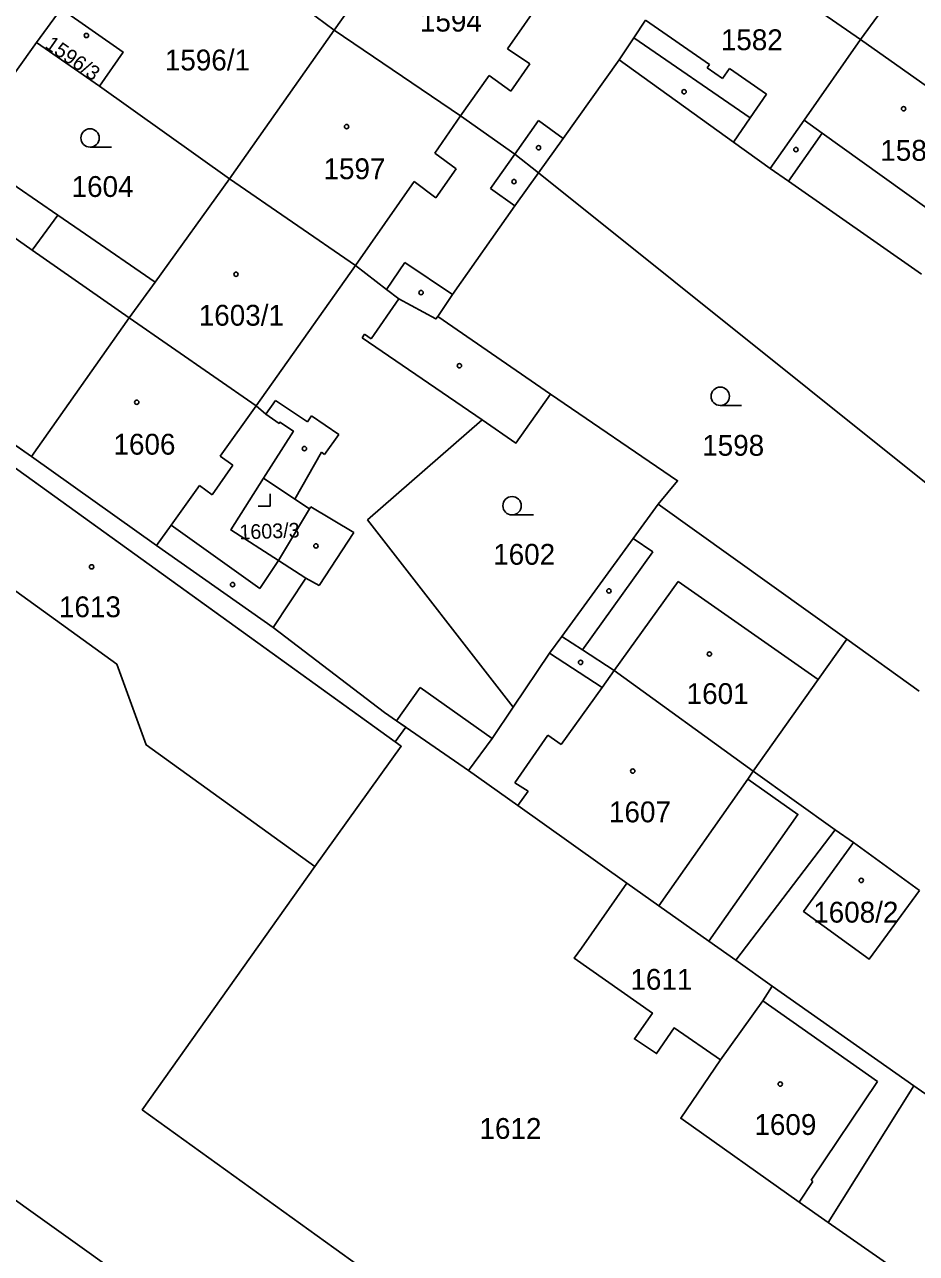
# Model space of a CAD drawing. Extents: x -756746 to -753363, y -1166406 to -1161727.
# Drawn here: x -755507.3 to -755434.5, y -1164222.2 to -1164122 of the extents above; entities that cross this region are included whole.
import ezdxf

# ---------------------------------------------------------------- set-up
doc = ezdxf.new("R2010")
doc.units = 0
for name, color, linetype in [('Hranice parcel', 7, 'Continuous'), ('Parcelní čísla', 7, 'Continuous'), ('Vnitřní kresba', 7, 'Continuous'), ('Věcná břemena k části', 7, 'Continuous'), ('Značky budov', 7, 'Continuous'), ('Značky kultur', 7, 'Continuous')]:
    doc.layers.add(name, color=color, linetype=linetype)

msp = doc.modelspace()

# ---------------------------------------------------------------- linework, layer by layer
at = {"layer": 'Hranice parcel'}
for p, q in [((-755473.23, -1164110.01), (-755482.01, -1164122.45)), ((-755439.07, -1164123.23), (-755431.49, -1164112.76)), ((-755439.07, -1164123.23), (-755451.39, -1164114.59)), ((-755491.15, -1164115.67), (-755482.01, -1164122.45)), ((-755506.31, -1164123.45), (-755504.3, -1164120.72)), ((-755490.56, -1164134.59), (-755482.01, -1164122.45)), ((-755426.72, -1164131.93), (-755439.07, -1164123.23)), ((-755512.51, -1164132.12), (-755506.31, -1164123.45)), ((-755506.31, -1164123.45), (-755501.17, -1164127.03)), ((-755501.17, -1164127.03), (-755490.56, -1164134.59)), ((-755504.58, -1164137.54), (-755512.51, -1164132.12)), ((-755465.35, -1164134.1), (-755426.52, -1164165.17)), ((-755514.5, -1164134.92), (-755506.66, -1164140.39)), ((-755504.58, -1164137.54), (-755506.66, -1164140.39)), ((-755506.66, -1164140.39), (-755498.75, -1164145.92)), ((-755522.51, -1164146.26), (-755506.71, -1164157.23)), ((-755506.71, -1164157.23), (-755498.75, -1164145.92)), ((-755473.55, -1164145.81), (-755464.36, -1164152.15)), ((-755455.57, -1164161.11), (-755440.17, -1164172.14)), ((-755440.17, -1164172.14), (-755434.28, -1164176.36)), ((-755447.81, -1164182.91), (-755441.13, -1164187.67)), ((-755449.24, -1164198.32), (-755441.13, -1164187.67)), ((-755441.13, -1164187.67), (-755439.63, -1164188.72)), ((-755439.63, -1164188.72), (-755434.25, -1164192.63)), ((-755446.26, -1164200.43), (-755449.24, -1164198.32)), ((-755434.71, -1164208.55), (-755446.26, -1164200.43)), ((-755441.69, -1164219.72), (-755434.71, -1164208.55)), ((-755420.34, -1164218.67), (-755434.71, -1164208.55)), ((-755441.69, -1164219.72), (-755427.83, -1164229.34))]:
    msp.add_line(p, q, dxfattribs=at)
for points in [[(-755504.3, -1164120.72), (-755499.24, -1164124.25), (-755501.17, -1164127.03)], [(-755456.61, -1164121.63), (-755457.56, -1164123.07), (-755458.75, -1164124.88)], [(-755482.01, -1164122.45), (-755471.72, -1164129.45), (-755467.27, -1164132.57), (-755465.35, -1164134.1)], [(-755446.44, -1164133.74), (-755443.67, -1164129.79), (-755439.07, -1164123.23)], [(-755458.75, -1164124.88), (-755463.32, -1164131.28), (-755465.35, -1164134.1)], [(-755458.75, -1164124.88), (-755449.43, -1164131.59), (-755446.44, -1164133.74)], [(-755473.55, -1164145.81), (-755472.35, -1164144.01), (-755467.26, -1164136.78), (-755465.35, -1164134.1)], [(-755446.44, -1164133.74), (-755444.95, -1164134.77), (-755434.07, -1164142.35)], [(-755490.56, -1164134.59), (-755496.64, -1164143), (-755502.31, -1164139.09), (-755504.58, -1164137.54)], [(-755490.56, -1164134.59), (-755480.28, -1164141.64), (-755477.74, -1164143.61), (-755476.74, -1164144.38), (-755473.72, -1164146.01), (-755473.55, -1164145.81)], [(-755498.75, -1164145.92), (-755488.39, -1164153.09), (-755487.59, -1164153.78), (-755486.52, -1164154.53), (-755486.44, -1164154.42), (-755485.34, -1164155.16), (-755487.78, -1164159.01)], [(-755523.27, -1164147.23), (-755526.85, -1164152.19), (-755522.25, -1164157.94), (-755499.77, -1164174.17), (-755497.37, -1164180.76), (-755483.61, -1164190.66)], [(-755523.27, -1164147.23), (-755476.54, -1164180.86), (-755483.61, -1164190.66)], [(-755464.36, -1164152.15), (-755467.18, -1164156.13), (-755469.94, -1164154.24), (-755479.29, -1164162.41), (-755467.42, -1164177.69)], [(-755464.36, -1164152.15), (-755453.99, -1164159.21), (-755455.57, -1164161.11)], [(-755506.71, -1164157.23), (-755496.52, -1164164.48), (-755486.99, -1164171.18)], [(-755487.78, -1164159.01), (-755490.46, -1164163.22), (-755486.56, -1164165.72)], [(-755487.78, -1164159.01), (-755485.24, -1164160.71), (-755484.04, -1164161.51), (-755486.56, -1164165.72)], [(-755455.57, -1164161.11), (-755457.62, -1164163.93), (-755463.44, -1164171.92)], [(-755486.56, -1164165.72), (-755484.32, -1164167.16), (-755486.99, -1164171.18)], [(-755486.99, -1164171.18), (-755477.91, -1164178.11), (-755476.93, -1164178.78), (-755471.05, -1164182.83)], [(-755467.42, -1164177.69), (-755464.45, -1164173.26), (-755463.44, -1164171.92)], [(-755463.44, -1164171.92), (-755461.75, -1164173.01), (-755459.16, -1164174.69), (-755447.81, -1164182.91)], [(-755440.17, -1164172.14), (-755442.51, -1164175.43), (-755447.81, -1164182.91)], [(-755471.05, -1164182.83), (-755469.12, -1164180.24), (-755467.42, -1164177.69)], [(-755471.05, -1164182.83), (-755467.02, -1164185.71), (-755458.14, -1164192.03)], [(-755449.15, -1164259.3), (-755453.79, -1164256.09), (-755455.39, -1164254.97), (-755468.8, -1164245.61), (-755479.29, -1164238.23), (-755489.92, -1164230.78), (-755498.68, -1164224.59), (-755521.78, -1164208.08), (-755521.1, -1164206.7), (-755545.54, -1164191.1), (-755556.33, -1164185.88)], [(-755434.25, -1164192.63), (-755438.34, -1164198.23), (-755443.71, -1164194.34), (-755439.63, -1164188.72)], [(-755483.61, -1164190.66), (-755497.68, -1164210.51), (-755454.17, -1164241.83), (-755447.33, -1164246.29), (-755443.72, -1164247.1), (-755439.92, -1164246.33)], [(-755458.14, -1164192.03), (-755461.82, -1164197.34), (-755462.42, -1164198.16), (-755456.04, -1164202.63), (-755457.51, -1164204.73), (-755455.71, -1164205.93), (-755454.27, -1164203.84), (-755450.48, -1164206.44)], [(-755458.14, -1164192.03), (-755455.53, -1164193.89), (-755451.44, -1164196.77), (-755449.24, -1164198.32)], [(-755446.26, -1164200.43), (-755447.04, -1164201.64), (-755450.48, -1164206.44)], [(-755450.48, -1164206.44), (-755453.73, -1164211.21), (-755444.08, -1164218.06), (-755441.69, -1164219.72)]]:
    msp.add_lwpolyline(points, dxfattribs=at)
at = {"layer": 'Vnitřní kresba'}
for p, q in [((-755467.88, -1164123.98), (-755463.1, -1164117.13)), ((-755456.61, -1164121.63), (-755451.38, -1164125.25)), ((-755448.07, -1164129.6), (-755457.56, -1164123.07)), ((-755466.06, -1164125.21), (-755467.88, -1164123.98)), ((-755467.61, -1164127.43), (-755466.06, -1164125.21)), ((-755451.38, -1164125.25), (-755451.57, -1164125.53)), ((-755471.72, -1164129.45), (-755469.38, -1164126.16)), ((-755469.38, -1164126.16), (-755467.61, -1164127.43)), ((-755451.57, -1164125.53), (-755450.32, -1164126.4)), ((-755450.32, -1164126.4), (-755449.75, -1164125.58)), ((-755449.75, -1164125.58), (-755446.74, -1164127.67)), ((-755446.74, -1164127.67), (-755448.07, -1164129.6)), ((-755471.72, -1164129.45), (-755473.79, -1164132.48)), ((-755467.27, -1164132.57), (-755465.34, -1164129.83)), ((-755465.34, -1164129.83), (-755463.32, -1164131.28)), ((-755448.07, -1164129.6), (-755449.43, -1164131.59)), ((-755443.67, -1164129.79), (-755442.2, -1164130.85)), ((-755442.2, -1164130.85), (-755444.95, -1164134.77)), ((-755442.2, -1164130.85), (-755431.41, -1164138.6)), ((-755473.79, -1164132.48), (-755472.07, -1164133.77)), ((-755469.26, -1164135.36), (-755467.27, -1164132.57)), ((-755472.07, -1164133.77), (-755473.73, -1164136.14)), ((-755475.49, -1164134.8), (-755480.28, -1164141.64)), ((-755473.73, -1164136.14), (-755475.49, -1164134.8)), ((-755467.26, -1164136.78), (-755469.26, -1164135.36)), ((-755477.74, -1164143.61), (-755476.26, -1164141.41)), ((-755476.26, -1164141.41), (-755472.35, -1164144.01)), ((-755488.39, -1164153.09), (-755480.28, -1164141.64)), ((-755498.75, -1164145.92), (-755496.64, -1164143)), ((-755476.74, -1164144.38), (-755479, -1164147.64)), ((-755479.55, -1164147.26), (-755479.74, -1164147.54)), ((-755479, -1164147.64), (-755479.55, -1164147.26)), ((-755479.74, -1164147.54), (-755469.94, -1164154.24)), ((-755488.39, -1164153.09), (-755491.32, -1164157.21)), ((-755486.82, -1164152.67), (-755487.59, -1164153.78)), ((-755484.2, -1164154.4), (-755486.82, -1164152.67)), ((-755483.87, -1164153.92), (-755484.2, -1164154.4)), ((-755481.63, -1164155.43), (-755483.87, -1164153.92)), ((-755482.81, -1164157.07), (-755481.63, -1164155.43)), ((-755491.32, -1164157.21), (-755490.29, -1164157.93)), ((-755483.05, -1164156.89), (-755485.24, -1164160.71)), ((-755483.05, -1164156.89), (-755482.81, -1164157.07)), ((-755490.29, -1164157.93), (-755491.98, -1164160.37)), ((-755493.01, -1164159.59), (-755495.32, -1164162.83)), ((-755491.98, -1164160.37), (-755493.01, -1164159.59)), ((-755483.93, -1164161.33), (-755484.04, -1164161.51)), ((-755480.41, -1164163.43), (-755483.93, -1164161.33)), ((-755495.32, -1164162.83), (-755496.52, -1164164.48)), ((-755495.32, -1164162.83), (-755488.09, -1164168)), ((-755483.25, -1164167.76), (-755480.41, -1164163.43)), ((-755457.62, -1164163.93), (-755456.01, -1164165.01)), ((-755456.01, -1164165.01), (-755461.75, -1164173.01)), ((-755488.09, -1164168), (-755486.56, -1164165.72)), ((-755484.32, -1164167.16), (-755483.25, -1164167.76)), ((-755459.16, -1164174.69), (-755453.95, -1164167.43)), ((-755453.95, -1164167.43), (-755442.51, -1164175.43)), ((-755464.45, -1164173.26), (-755460.15, -1164176.08)), ((-755459.16, -1164174.69), (-755460.15, -1164176.08)), ((-755474.99, -1164176.07), (-755476.93, -1164178.78)), ((-755469.12, -1164180.24), (-755474.99, -1164176.07)), ((-755460.15, -1164176.08), (-755463.48, -1164180.73)), ((-755464.58, -1164179.97), (-755467.28, -1164183.86)), ((-755463.48, -1164180.73), (-755464.58, -1164179.97)), ((-755448.26, -1164183.55), (-755455.53, -1164193.89)), ((-755447.81, -1164182.91), (-755448.26, -1164183.55)), ((-755467.28, -1164183.86), (-755466.18, -1164184.52)), ((-755466.18, -1164184.52), (-755467.02, -1164185.71)), ((-755447.04, -1164201.64), (-755437.68, -1164208.22)), ((-755437.68, -1164208.22), (-755443.08, -1164216.26)), ((-755442.94, -1164216.36), (-755444.08, -1164218.06)), ((-755443.08, -1164216.26), (-755442.94, -1164216.36))]:
    msp.add_line(p, q, dxfattribs=at)
msp.add_lwpolyline([(-755448.26, -1164183.55), (-755444.17, -1164186.42), (-755451.44, -1164196.77)], dxfattribs=at)
at = {"layer": 'Věcná břemena k části'}
msp.add_lwpolyline([(-755526.49, -1164146.26), (-755523.91, -1164148.12), (-755523.27, -1164147.23), (-755478.71, -1164179.3), (-755477.03, -1164180.51), (-755476.16, -1164179.31), (-755476.93, -1164178.78), (-755477.91, -1164178.11), (-755486.99, -1164171.18), (-755496.52, -1164164.48), (-755506.71, -1164157.23), (-755522.51, -1164146.26), (-755525, -1164144.33)], close=True, dxfattribs=at)
at = {"layer": 'Značky budov'}
for centre in [(-755502.24, -1164122.89), (-755453.46, -1164127.48), (-755435.54, -1164128.87), (-755481.01, -1164130.32), (-755465.34, -1164132.05), (-755444.33, -1164132.2), (-755467.34, -1164134.81), (-755490.03, -1164142.36), (-755474.92, -1164143.86), (-755471.8, -1164149.83), (-755498.13, -1164152.81), (-755484.45, -1164156.58), (-755483.51, -1164164.52), (-755501.82, -1164166.23), (-755490.31, -1164167.68), (-755459.59, -1164168.19), (-755451.39, -1164173.34), (-755461.91, -1164174.03), (-755457.65, -1164182.89), (-755439, -1164191.81), (-755445.61, -1164208.42)]:
    msp.add_circle(centre, 0.175, dxfattribs=at)
at = {"layer": 'Značky kultur'}
for p, q in [((-755501.94, -1164132), (-755500.19, -1164132)), ((-755450.51, -1164153.07), (-755448.76, -1164153.07)), ((-755487.23, -1164161.27), (-755487.23, -1164160.27)), ((-755488.23, -1164161.27), (-755487.23, -1164161.27)), ((-755467.5, -1164162), (-755465.75, -1164162))]:
    msp.add_line(p, q, dxfattribs=at)
for centre in [(-755501.94, -1164131.25), (-755450.51, -1164152.32), (-755467.5, -1164161.25)]:
    msp.add_circle(centre, 0.75, dxfattribs=at)

# ---------------------------------------------------------------- texts
at = {"layer": 'Parcelní čísla'}
for s, p in [('1594', (-755475.02, -1164122.57)), ('1582', (-755450.46, -1164124.09)), ('1596/1', (-755495.84, -1164125.74)), ('1584', (-755437.44, -1164133.11)), ('1597', (-755482.89, -1164134.61)), ('1604', (-755503.45, -1164136.06)), ('1603/1', (-755493.07, -1164146.56)), ('1606', (-755500.03, -1164157.08)), ('1598', (-755451.98, -1164157.17)), ('1602', (-755469.04, -1164166.06)), ('1613', (-755504.48, -1164170.34)), ('1601', (-755453.25, -1164177.42)), ('1607', (-755459.59, -1164187.07)), ('1608/2', (-755442.92, -1164195.25)), ('1611', (-755457.84, -1164200.73)), ('1612', (-755470.16, -1164212.89)), ('1609', (-755447.72, -1164212.57))]:
    msp.add_text(s, height=1.7, dxfattribs=at).set_placement(p)
for s, rotation, p in [('1596/3', 325, (-755505.7, -1164123.83)), ('1603/3', 2, (-755489.73, -1164164))]:
    msp.add_text(s, height=1.2, rotation=rotation, dxfattribs=at).set_placement(p)

doc.saveas('drawing.dxf')
